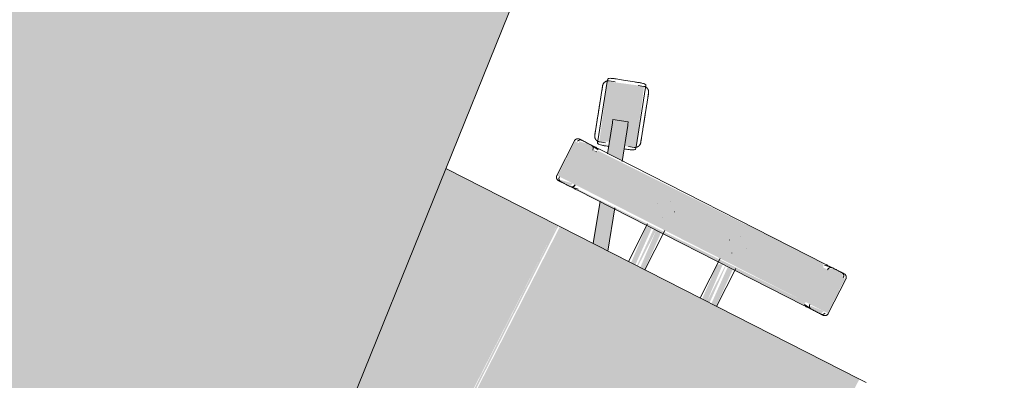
# Model space of a CAD drawing. Header units: millimetres. Extents: x -526411 to -400573, y 47353 to 130199.
# Tile 501 of 543: x -466099 to -465292, y 120803 to 121098. Entities that reach past the tile are written whole.
import ezdxf

# ---------------------------------------------------------------- set-up
doc = ezdxf.new("R2010")
doc.units = ezdxf.units.MM
doc.layers.add('I-FURN', color=30, linetype='Continuous', lineweight=18)

# ---------------------------------------------------------------- blocks, each defined once
blk = doc.blocks.new('80_KA_PT6_projecttafel 6P - Type 1-256283-3e Verdieping - Percelen telling LI')
at = {"layer": 'I-FURN'}
blk.add_hatch(color=122, dxfattribs=at).paths.add_polyline_path([(700, 150), (4400, 150), (4400, 950), (700, 950)], flags=0)
blk.add_line((700, 150), (4400, 150), dxfattribs=at)
blk = doc.blocks.new('82_3B_bureaustoel - directie vierkant - 82_3B_bureaustoel - directie vierkant-V41-3e Verdieping - Percelen telling LI')
at = {"layer": 'I-FURN'}
for points in [[(203.2, 171.84), (-203.2, 171.84), (-203.2, -103.38), (203.2, -103.38), (203.2, 170.87)], [(-239.51, 124.06), (-271.26, 124.06), (-271.26, 104), (-239.51, 104), (-239.51, 120.38)], [(-271.26, 104), (-274.44, 102.38), (-272.85, -104), (-271.26, -104), (-271.26, 50.38)], [(-239.51, 104), (-271.26, 104), (-271.26, -104), (-239.51, -104), (-239.51, 66.56)], [(-236.34, 104), (-239.51, 104), (-237.27, -104), (-236.34, -102.38), (-236.34, 103.79)], [(-203.2, 40.26), (-236.34, 38.62), (-235.66, 34.13), (-203.2, 35.77), (-203.2, 39.91)], [(-203.2, 34.13), (-236.34, 32.34), (-234.45, 31.75), (-203.2, 31.75)], [(-203.2, 31.75), (-236.34, 29.44), (-234.07, 25.62), (-203.2, 27.26), (-203.2, 31)], [(-203.2, -25.62), (-236.34, -27.34), (-236.34, -31.75), (-203.2, -29.58), (-203.2, -25.97)], [(-203.2, -31.75), (-236.34, -31.75), (-236.34, -34.13), (-203.2, -32.7)], [(-203.2, -34.13), (-236.34, -35.86), (-235.36, -40.26), (-203.2, -38.03), (-203.2, -34.88)], [(-303.02, -91.78), (-304.96, -92.89), (-302.99, -91.89)], [(-271.26, -104), (-271.86, -104.31), (-271.26, -107.55)], [(-239.51, -104), (-271.26, -104), (-271.26, -124.06), (-239.51, -124.06), (-239.51, -110.35)], [(203.2, -103.38), (-203.2, -104.71), (-203.2, -106.04), (203.2, -104.71)], [(203.2, -106.04), (-203.2, -106.04), (-203.2, -208.3), (203.2, -172.74)]]:
    blk.add_hatch(color=122, dxfattribs=at).paths.add_polyline_path(points, flags=0)
h = blk.add_hatch(color=122, dxfattribs=at)
h.paths.add_polyline_path([(-236.34, 119.44), (-239.51, 120.38), (-238.62, 108.6), (-236.34, 110.7), (-236.34, 118.31)], flags=0)
h.paths.add_polyline_path([(-271.26, 122.36), (-274.44, 118.76), (-274.44, 110.74), (-271.26, 108.21), (-271.26, 120.38)], flags=0)
h = blk.add_hatch(color=122, dxfattribs=at)
h.paths.add_polyline_path([(-203.2, -59.35), (-236.34, -70.11), (-236.34, -83.47), (-203.2, -72.7), (-203.2, -67.7)], flags=0)
h.paths.add_polyline_path([(-274.44, -82.49), (-302.36, -91.57), (-298.44, -103.65), (-274.44, -95.85), (-274.44, -92.02)], flags=0)
h = blk.add_hatch(color=122, dxfattribs=at)
h.paths.add_polyline_path([(-289.02, -77.22), (-337.03, -94.23), (-326.92, -122.92), (-279.62, -106.14), (-283.82, -98.9), (-298.47, -103.54), (-300.72, -91.03), (-286.08, -86.28), (-286.92, -83.7)], flags=0)
h.paths.add_polyline_path([(-280.5, -97.82), (-281.35, -98.09), (-277.92, -105.27)], flags=0)
h = blk.add_hatch(color=122, dxfattribs=at)
h.paths.add_polyline_path([(-236.34, -110.7), (-239.51, -110.35), (-237.55, -120.55), (-236.34, -118.76), (-236.34, -115.07)], flags=0)
h.paths.add_polyline_path([(-271.26, -107.82), (-274.44, -110.74), (-272.65, -121.08), (-271.26, -120.38), (-271.26, -108.21)], flags=0)
for p, q in [((-203.2, 171.84), (-203.2, 178.18)), ((-203.2, -103.38), (-203.2, 171.84)), ((-239.51, 124.72), (-271.26, 124.72)), ((-274.44, 119.44), (-274.44, 110.74)), ((-236.34, 110.7), (-236.34, 119.44)), ((-274.44, 111.4), (-274.44, 110.74)), ((-274.41, 110.32), (-273.43, 104)), ((-236.37, 110.29), (-237.34, 104)), ((-236.34, 110.7), (-236.34, 111.36)), ((-274.44, 104), (-274.44, -104)), ((-236.34, -104), (-236.34, 104)), ((-256.56, 40.48), (-256.51, 40.48)), ((-203.2, 40.48), (-238.16, 40.48)), ((-262.93, 31.77), (-262.93, 31.75)), ((-256.52, 25.4), (-256.56, 25.4)), ((-247.85, 31.77), (-247.85, 31.81)), ((-239.51, 25.4), (-203.2, 25.4)), ((-262.93, -31.77), (-262.93, -31.81)), ((-256.56, -25.4), (-256.51, -25.4)), ((-247.85, -31.77), (-247.85, -31.75)), ((-203.2, -25.4), (-239.51, -25.4)), ((-256.52, -40.48), (-256.56, -40.48)), ((-237.93, -40.48), (-203.2, -40.48)), ((-237.27, -70.42), (-203.2, -59.35)), ((-336.73, -92.72), (-289.73, -77.45)), ((-289.73, -77.45), (-288.41, -77.02)), ((-287.2, -83.3), (-288.67, -78.77)), ((-203.2, -72.7), (-236.76, -83.61)), ((-302.36, -91.57), (-273.96, -82.34)), ((-338.05, -93.15), (-336.73, -92.72)), ((-336.82, -94.42), (-335.35, -98.95)), ((-305.1, -92.45), (-303.02, -91.78)), ((-305.1, -92.46), (-301.17, -104.53)), ((-303.02, -91.78), (-302.68, -91.67)), ((-302.53, -91.62), (-302.36, -91.57)), ((-273.99, -95.7), (-298.44, -103.65)), ((-336.71, -102.73), (-332.79, -114.81)), ((-336.71, -102.73), (-332.79, -114.81)), ((-299.1, -103.86), (-301.17, -104.53)), ((-298.44, -103.65), (-299.1, -103.86)), ((-279.84, -105.95), (-281.31, -101.42)), ((-274.41, -110.32), (-273.43, -104)), ((-236.37, -110.29), (-237.34, -104)), ((-203.2, -106.04), (-203.2, -103.38)), ((-279.92, -107.64), (-326.92, -122.92)), ((-278.6, -107.21), (-279.92, -107.64)), ((-274.44, -110.74), (-274.44, -119.44)), ((-274.44, -110.74), (-274.44, -111.4)), ((-236.34, -119.44), (-236.34, -110.7)), ((-236.34, -111.36), (-236.34, -110.7)), ((-203.2, -208.3), (-203.2, -106.04)), ((-329.46, -117.06), (-327.99, -121.59)), ((-326.92, -122.92), (-328.24, -123.34)), ((-271.26, -124.72), (-239.51, -124.72))]:
    blk.add_line(p, q, dxfattribs=at)
at = {"layer": 'I-FURN', "flags": 128}
for points in [[(-274.44, 121.54), (-274.44, 121.67), (-274.43, 121.8), (-274.42, 121.92), (-274.4, 122.05), (-274.38, 122.17), (-274.35, 122.3), (-274.32, 122.42), (-274.28, 122.54), (-274.24, 122.66), (-274.19, 122.78), (-274.14, 122.9), (-274.08, 123.01), (-274.02, 123.12), (-273.95, 123.23), (-273.88, 123.34), (-273.81, 123.44), (-273.73, 123.54), (-273.65, 123.64), (-273.57, 123.73), (-273.48, 123.82), (-273.38, 123.91), (-273.29, 123.99), (-273.19, 124.07), (-273.08, 124.14), (-272.98, 124.22), (-272.87, 124.28), (-272.76, 124.34), (-272.65, 124.4), (-272.53, 124.45), (-272.41, 124.5), (-272.3, 124.55), (-272.17, 124.59), (-272.05, 124.62), (-271.93, 124.65), (-271.8, 124.67), (-271.68, 124.69), (-271.55, 124.71), (-271.43, 124.71), (-271.3, 124.72), (-271.26, 124.72)], [(-274.44, 120.11), (-274.44, 120.37), (-274.44, 120.61), (-274.44, 120.83), (-274.44, 121.01), (-274.44, 121.17), (-274.44, 121.3), (-274.44, 121.4), (-274.44, 121.48), (-274.44, 121.52), (-274.44, 121.54)], [(-274.44, 121.54), (-274.44, 121.53), (-274.44, 121.49), (-274.44, 121.42), (-274.44, 121.32), (-274.44, 121.19), (-274.44, 121.04), (-274.44, 120.86), (-274.44, 120.65), (-274.44, 120.42), (-274.44, 120.16), (-274.44, 119.87), (-274.44, 119.56), (-274.44, 119.23), (-274.44, 118.86), (-274.44, 118.48), (-274.44, 118.07), (-274.44, 117.64), (-274.44, 117.19), (-274.44, 116.72), (-274.44, 116.22), (-274.44, 115.71), (-274.44, 115.18), (-274.44, 114.63), (-274.44, 114.06), (-274.44, 113.48), (-274.44, 112.88), (-274.44, 112.27), (-274.44, 111.64), (-274.44, 111.01), (-274.44, 110.36), (-274.44, 109.7), (-274.44, 109.03), (-274.44, 108.36), (-274.44, 107.67), (-274.44, 106.98), (-274.44, 106.29), (-274.44, 105.59), (-274.44, 104.89), (-274.44, 104.19), (-274.44, 104)], [(-239.51, 124.72), (-239.39, 124.72), (-239.26, 124.71), (-239.13, 124.7), (-239.01, 124.68), (-238.88, 124.66), (-238.76, 124.63), (-238.64, 124.6), (-238.52, 124.56), (-238.4, 124.52), (-238.28, 124.47), (-238.16, 124.42), (-238.05, 124.36), (-237.94, 124.3), (-237.83, 124.23), (-237.72, 124.16), (-237.62, 124.09), (-237.52, 124.01), (-237.42, 123.93), (-237.33, 123.85), (-237.24, 123.76), (-237.15, 123.66), (-237.07, 123.57), (-236.99, 123.47), (-236.91, 123.36), (-236.84, 123.26), (-236.78, 123.15), (-236.71, 123.04), (-236.66, 122.93), (-236.6, 122.81), (-236.55, 122.69), (-236.51, 122.58), (-236.47, 122.45), (-236.44, 122.33), (-236.41, 122.21), (-236.39, 122.08), (-236.37, 121.96), (-236.35, 121.83), (-236.34, 121.71), (-236.34, 121.58), (-236.34, 121.54)], [(-236.34, 104), (-236.34, 104.7), (-236.34, 105.4), (-236.34, 106.1), (-236.34, 106.8), (-236.34, 107.49), (-236.34, 108.17), (-236.34, 108.85), (-236.34, 109.52), (-236.34, 110.18), (-236.34, 110.83), (-236.34, 111.47), (-236.34, 112.1), (-236.34, 112.72), (-236.34, 113.32), (-236.34, 113.91), (-236.34, 114.48), (-236.34, 115.03), (-236.34, 115.57), (-236.34, 116.09), (-236.34, 116.59), (-236.34, 117.06), (-236.34, 117.52), (-236.34, 117.96), (-236.34, 118.37), (-236.34, 118.76), (-236.34, 119.13), (-236.34, 119.47), (-236.34, 119.79), (-236.34, 120.08), (-236.34, 120.35), (-236.34, 120.59), (-236.34, 120.81), (-236.34, 121), (-236.34, 121.16), (-236.34, 121.29), (-236.34, 121.39), (-236.34, 121.47), (-236.34, 121.52), (-236.34, 121.54)], [(-236.34, 121.54), (-236.34, 121.53), (-236.34, 121.49), (-236.34, 121.42), (-236.34, 121.32), (-236.34, 121.19), (-236.34, 121.04), (-236.34, 120.86), (-236.34, 120.65), (-236.34, 120.42), (-236.34, 120.16), (-236.34, 120.11)], [(-314.22, -82.06), (-313.43, -81.81), (-312.65, -81.56), (-311.88, -81.3), (-311.1, -81.05), (-310.33, -80.8), (-309.57, -80.55), (-308.81, -80.31), (-308.07, -80.07), (-307.33, -79.83), (-306.6, -79.59), (-305.89, -79.36), (-305.19, -79.13), (-304.5, -78.91), (-303.83, -78.69), (-303.18, -78.48), (-302.54, -78.27), (-301.93, -78.07), (-301.33, -77.88), (-300.75, -77.69), (-300.19, -77.51), (-299.66, -77.34), (-299.15, -77.17), (-298.67, -77.01), (-298.2, -76.86), (-297.77, -76.72), (-297.36, -76.59), (-296.98, -76.46), (-296.62, -76.35), (-296.3, -76.24), (-296, -76.15), (-295.73, -76.06), (-295.49, -75.98), (-295.28, -75.91), (-295.1, -75.85), (-294.95, -75.81), (-294.84, -75.77), (-294.75, -75.74), (-294.7, -75.72), (-294.67, -75.71)], [(-294.67, -75.71), (-294.69, -75.72), (-294.73, -75.73), (-294.81, -75.76), (-294.92, -75.79), (-295.06, -75.84), (-295.23, -75.9), (-295.43, -75.96), (-295.66, -76.04), (-295.92, -76.12), (-296.21, -76.22), (-296.53, -76.32), (-296.88, -76.43), (-297.25, -76.55), (-297.66, -76.68), (-298.08, -76.82), (-298.54, -76.97), (-299.02, -77.13), (-299.52, -77.29), (-300.05, -77.46), (-300.6, -77.64), (-301.17, -77.83), (-301.76, -78.02), (-302.37, -78.22), (-303.01, -78.42), (-303.66, -78.63), (-304.32, -78.85), (-305, -79.07), (-305.7, -79.3), (-306.41, -79.53), (-307.13, -79.76), (-307.87, -80), (-308.61, -80.24), (-309.37, -80.49), (-310.13, -80.74), (-310.89, -80.99), (-311.67, -81.24), (-312.44, -81.49), (-313.22, -81.74), (-314, -82), (-314.22, -82.06)], [(-294.67, -75.71), (-294.49, -75.66), (-294.3, -75.61), (-294.12, -75.57), (-293.93, -75.54), (-293.74, -75.51), (-293.55, -75.49), (-293.36, -75.48), (-293.17, -75.48), (-292.98, -75.49), (-292.79, -75.5), (-292.6, -75.52), (-292.41, -75.55), (-292.23, -75.58), (-292.04, -75.62), (-291.86, -75.67), (-291.67, -75.73), (-291.49, -75.8), (-291.32, -75.87), (-291.14, -75.95), (-290.97, -76.03), (-290.81, -76.12), (-290.65, -76.22), (-290.49, -76.33), (-290.33, -76.44), (-290.18, -76.56), (-290.04, -76.68), (-289.9, -76.81), (-289.76, -76.95), (-289.63, -77.09), (-289.51, -77.23), (-289.39, -77.38), (-289.28, -77.53), (-289.18, -77.69), (-289.08, -77.86), (-288.99, -78.02), (-288.9, -78.19), (-288.82, -78.37), (-288.75, -78.54), (-288.69, -78.72), (-288.67, -78.77)], [(-336.82, -94.42), (-336.87, -94.23), (-336.92, -94.05), (-336.96, -93.86), (-337, -93.68), (-337.02, -93.49), (-337.04, -93.3), (-337.05, -93.11), (-337.05, -92.92), (-337.05, -92.73), (-337.03, -92.54), (-337.01, -92.35), (-336.99, -92.16), (-336.95, -91.97), (-336.91, -91.79), (-336.86, -91.6), (-336.8, -91.42), (-336.74, -91.24), (-336.67, -91.06), (-336.59, -90.89), (-336.5, -90.72), (-336.41, -90.55), (-336.31, -90.39), (-336.2, -90.23), (-336.09, -90.08), (-335.98, -89.93), (-335.85, -89.78), (-335.72, -89.64), (-335.59, -89.51), (-335.45, -89.38), (-335.3, -89.26), (-335.15, -89.14), (-335, -89.03), (-334.84, -88.92), (-334.68, -88.82), (-334.51, -88.73), (-334.34, -88.65), (-334.17, -88.57), (-333.99, -88.5), (-333.81, -88.43), (-333.76, -88.42)], [(-314.22, -82.06), (-315, -82.32), (-315.78, -82.57), (-316.56, -82.82), (-317.33, -83.08), (-318.1, -83.33), (-318.86, -83.57), (-319.62, -83.82), (-320.36, -84.06), (-321.1, -84.3), (-321.83, -84.54), (-322.54, -84.77), (-323.24, -85), (-323.93, -85.22), (-324.6, -85.44), (-325.25, -85.65), (-325.89, -85.86), (-326.51, -86.06), (-327.1, -86.25), (-327.68, -86.44), (-328.24, -86.62), (-328.77, -86.79), (-329.28, -86.96), (-329.77, -87.12), (-330.23, -87.27), (-330.66, -87.41), (-331.07, -87.54), (-331.45, -87.67), (-331.81, -87.78), (-332.14, -87.89), (-332.43, -87.98), (-332.7, -88.07), (-332.94, -88.15), (-333.15, -88.22), (-333.33, -88.27), (-333.48, -88.32), (-333.59, -88.36), (-333.68, -88.39), (-333.74, -88.41), (-333.76, -88.41)], [(-333.76, -88.42), (-333.75, -88.41), (-333.7, -88.4), (-333.62, -88.37), (-333.51, -88.33), (-333.37, -88.29), (-333.2, -88.23), (-333, -88.17), (-332.77, -88.09), (-332.51, -88.01), (-332.22, -87.91), (-331.9, -87.81), (-331.55, -87.7), (-331.18, -87.58), (-330.78, -87.45), (-330.35, -87.31), (-329.89, -87.16), (-329.41, -87), (-328.91, -86.84), (-328.38, -86.67), (-327.83, -86.49), (-327.26, -86.3), (-326.67, -86.11), (-326.06, -85.91), (-325.43, -85.71), (-324.78, -85.5), (-324.11, -85.28), (-323.43, -85.06), (-322.73, -84.83), (-322.02, -84.6), (-321.3, -84.37), (-320.56, -84.13), (-319.82, -83.89), (-319.07, -83.64), (-318.31, -83.39), (-317.54, -83.14), (-316.77, -82.89), (-315.99, -82.64), (-315.21, -82.39), (-314.43, -82.13), (-314.22, -82.06)], [(-274.44, -104), (-274.44, -104.7), (-274.44, -105.4), (-274.44, -106.1), (-274.44, -106.8), (-274.44, -107.49), (-274.44, -108.17), (-274.44, -108.85), (-274.44, -109.52), (-274.44, -110.18), (-274.44, -110.83), (-274.44, -111.47), (-274.44, -112.1), (-274.44, -112.72), (-274.44, -113.32), (-274.44, -113.91), (-274.44, -114.48), (-274.44, -115.03), (-274.44, -115.57), (-274.44, -116.09), (-274.44, -116.59), (-274.44, -117.06), (-274.44, -117.52), (-274.44, -117.96), (-274.44, -118.37), (-274.44, -118.76), (-274.44, -119.13), (-274.44, -119.47), (-274.44, -119.79), (-274.44, -120.08), (-274.44, -120.35), (-274.44, -120.59), (-274.44, -120.81), (-274.44, -121), (-274.44, -121.16), (-274.44, -121.29), (-274.44, -121.39), (-274.44, -121.47), (-274.44, -121.52), (-274.44, -121.54)], [(-236.34, -121.54), (-236.34, -121.53), (-236.34, -121.49), (-236.34, -121.42), (-236.34, -121.32), (-236.34, -121.19), (-236.34, -121.04), (-236.34, -120.86), (-236.34, -120.65), (-236.34, -120.42), (-236.34, -120.16), (-236.34, -119.87), (-236.34, -119.56), (-236.34, -119.23), (-236.34, -118.86), (-236.34, -118.48), (-236.34, -118.07), (-236.34, -117.64), (-236.34, -117.19), (-236.34, -116.72), (-236.34, -116.22), (-236.34, -115.71), (-236.34, -115.18), (-236.34, -114.63), (-236.34, -114.06), (-236.34, -113.48), (-236.34, -112.88), (-236.34, -112.27), (-236.34, -111.64), (-236.34, -111.01), (-236.34, -110.36), (-236.34, -109.7), (-236.34, -109.03), (-236.34, -108.36), (-236.34, -107.67), (-236.34, -106.98), (-236.34, -106.29), (-236.34, -105.59), (-236.34, -104.89), (-236.34, -104.19), (-236.34, -104)], [(-302.44, -118.3), (-301.66, -118.05), (-300.88, -117.79), (-300.1, -117.54), (-299.33, -117.29), (-298.56, -117.04), (-297.8, -116.79), (-297.04, -116.54), (-296.29, -116.3), (-295.56, -116.06), (-294.83, -115.83), (-294.12, -115.59), (-293.42, -115.37), (-292.73, -115.14), (-292.06, -114.93), (-291.41, -114.71), (-290.77, -114.51), (-290.15, -114.31), (-289.55, -114.11), (-288.98, -113.92), (-288.42, -113.74), (-287.89, -113.57), (-287.38, -113.41), (-286.89, -113.25), (-286.43, -113.1), (-286, -112.96), (-285.59, -112.82), (-285.2, -112.7), (-284.85, -112.58), (-284.52, -112.48), (-284.22, -112.38), (-283.96, -112.29), (-283.72, -112.22), (-283.51, -112.15), (-283.33, -112.09), (-283.18, -112.04), (-283.06, -112), (-282.98, -111.98), (-282.92, -111.96), (-282.9, -111.95)], [(-282.9, -111.95), (-282.91, -111.95), (-282.96, -111.97), (-283.04, -111.99), (-283.15, -112.03), (-283.29, -112.08), (-283.46, -112.13), (-283.66, -112.2), (-283.89, -112.27), (-284.15, -112.36), (-284.44, -112.45), (-284.76, -112.55), (-285.11, -112.67), (-285.48, -112.79), (-285.88, -112.92), (-286.31, -113.06), (-286.76, -113.21), (-287.24, -113.36), (-287.75, -113.53), (-288.27, -113.7), (-288.82, -113.88), (-289.4, -114.06), (-289.99, -114.25), (-290.6, -114.45), (-291.23, -114.66), (-291.88, -114.87), (-292.55, -115.08), (-293.23, -115.31), (-293.93, -115.53), (-294.64, -115.76), (-295.36, -116), (-296.09, -116.24), (-296.84, -116.48), (-297.59, -116.72), (-298.35, -116.97), (-299.12, -117.22), (-299.89, -117.47), (-300.67, -117.72), (-301.45, -117.98), (-302.23, -118.23), (-302.44, -118.3)], [(-279.84, -105.95), (-279.78, -106.13), (-279.74, -106.31), (-279.7, -106.5), (-279.66, -106.69), (-279.64, -106.88), (-279.62, -107.07), (-279.61, -107.26), (-279.61, -107.45), (-279.61, -107.64), (-279.62, -107.83), (-279.64, -108.02), (-279.67, -108.21), (-279.71, -108.39), (-279.75, -108.58), (-279.8, -108.76), (-279.86, -108.94), (-279.92, -109.12), (-279.99, -109.3), (-280.07, -109.47), (-280.16, -109.64), (-280.25, -109.81), (-280.35, -109.97), (-280.45, -110.13), (-280.56, -110.29), (-280.68, -110.44), (-280.81, -110.58), (-280.94, -110.72), (-281.07, -110.86), (-281.21, -110.98), (-281.36, -111.11), (-281.51, -111.23), (-281.66, -111.34), (-281.82, -111.44), (-281.98, -111.54), (-282.15, -111.63), (-282.32, -111.72), (-282.49, -111.8), (-282.67, -111.87), (-282.85, -111.93), (-282.9, -111.95)], [(-302.44, -118.3), (-303.22, -118.55), (-304, -118.81), (-304.78, -119.06), (-305.56, -119.31), (-306.33, -119.56), (-307.09, -119.81), (-307.84, -120.05), (-308.59, -120.3), (-309.33, -120.54), (-310.05, -120.77), (-310.77, -121), (-311.47, -121.23), (-312.15, -121.46), (-312.82, -121.67), (-313.48, -121.89), (-314.11, -122.09), (-314.73, -122.29), (-315.33, -122.49), (-315.91, -122.68), (-316.46, -122.86), (-317, -123.03), (-317.51, -123.19), (-317.99, -123.35), (-318.45, -123.5), (-318.89, -123.64), (-319.3, -123.78), (-319.68, -123.9), (-320.04, -124.02), (-320.36, -124.12), (-320.66, -124.22), (-320.93, -124.31), (-321.17, -124.38), (-321.38, -124.45), (-321.56, -124.51), (-321.7, -124.56), (-321.82, -124.6), (-321.91, -124.62), (-321.96, -124.64), (-321.99, -124.65)], [(-321.99, -124.65), (-321.97, -124.65), (-321.93, -124.63), (-321.85, -124.6), (-321.74, -124.57), (-321.6, -124.52), (-321.43, -124.47), (-321.23, -124.4), (-321, -124.33), (-320.74, -124.24), (-320.45, -124.15), (-320.13, -124.05), (-319.78, -123.93), (-319.4, -123.81), (-319, -123.68), (-318.57, -123.54), (-318.12, -123.39), (-317.64, -123.24), (-317.14, -123.07), (-316.61, -122.9), (-316.06, -122.72), (-315.49, -122.54), (-314.9, -122.35), (-314.28, -122.15), (-313.65, -121.94), (-313, -121.73), (-312.34, -121.51), (-311.65, -121.29), (-310.96, -121.07), (-310.25, -120.84), (-309.52, -120.6), (-308.79, -120.36), (-308.05, -120.12), (-307.29, -119.88), (-306.53, -119.63), (-305.76, -119.38), (-304.99, -119.13), (-304.21, -118.88), (-303.43, -118.62), (-302.65, -118.37), (-302.44, -118.3)], [(-274.44, -121.54), (-274.44, -121.53), (-274.44, -121.49), (-274.44, -121.42), (-274.44, -121.32), (-274.44, -121.19), (-274.44, -121.04), (-274.44, -120.86), (-274.44, -120.65), (-274.44, -120.42), (-274.44, -120.16), (-274.44, -120.11)], [(-236.34, -120.11), (-236.34, -120.37), (-236.34, -120.61), (-236.34, -120.83), (-236.34, -121.01), (-236.34, -121.17), (-236.34, -121.3), (-236.34, -121.4), (-236.34, -121.48), (-236.34, -121.52), (-236.34, -121.54)], [(-321.99, -124.65), (-322.17, -124.71), (-322.35, -124.75), (-322.54, -124.79), (-322.73, -124.83), (-322.92, -124.85), (-323.11, -124.87), (-323.3, -124.88), (-323.49, -124.88), (-323.68, -124.88), (-323.87, -124.87), (-324.06, -124.85), (-324.25, -124.82), (-324.43, -124.78), (-324.62, -124.74), (-324.8, -124.69), (-324.98, -124.63), (-325.16, -124.57), (-325.34, -124.5), (-325.51, -124.42), (-325.68, -124.33), (-325.85, -124.24), (-326.01, -124.14), (-326.17, -124.04), (-326.33, -123.92), (-326.48, -123.81), (-326.62, -123.68), (-326.76, -123.55), (-326.9, -123.42), (-327.02, -123.28), (-327.15, -123.13), (-327.27, -122.98), (-327.38, -122.83), (-327.48, -122.67), (-327.58, -122.51), (-327.67, -122.34), (-327.76, -122.17), (-327.84, -122), (-327.91, -121.82), (-327.97, -121.64), (-327.99, -121.59)], [(-271.26, -124.72), (-271.39, -124.72), (-271.52, -124.71), (-271.64, -124.7), (-271.77, -124.68), (-271.89, -124.66), (-272.02, -124.63), (-272.14, -124.6), (-272.26, -124.56), (-272.38, -124.52), (-272.5, -124.47), (-272.62, -124.42), (-272.73, -124.36), (-272.84, -124.3), (-272.95, -124.23), (-273.06, -124.16), (-273.16, -124.09), (-273.26, -124.01), (-273.36, -123.93), (-273.45, -123.85), (-273.54, -123.76), (-273.63, -123.66), (-273.71, -123.57), (-273.79, -123.47), (-273.86, -123.36), (-273.94, -123.26), (-274, -123.15), (-274.06, -123.04), (-274.12, -122.93), (-274.17, -122.81), (-274.22, -122.69), (-274.27, -122.58), (-274.31, -122.45), (-274.34, -122.33), (-274.37, -122.21), (-274.39, -122.08), (-274.41, -121.96), (-274.43, -121.83), (-274.43, -121.71), (-274.44, -121.58), (-274.44, -121.54)], [(-236.34, -121.54), (-236.34, -121.67), (-236.35, -121.8), (-236.36, -121.92), (-236.38, -122.05), (-236.4, -122.17), (-236.43, -122.3), (-236.46, -122.42), (-236.5, -122.54), (-236.54, -122.66), (-236.59, -122.78), (-236.64, -122.9), (-236.7, -123.01), (-236.76, -123.12), (-236.82, -123.23), (-236.89, -123.34), (-236.97, -123.44), (-237.05, -123.54), (-237.13, -123.64), (-237.21, -123.73), (-237.3, -123.82), (-237.39, -123.91), (-237.49, -123.99), (-237.59, -124.07), (-237.69, -124.14), (-237.8, -124.22), (-237.91, -124.28), (-238.02, -124.34), (-238.13, -124.4), (-238.25, -124.45), (-238.36, -124.5), (-238.48, -124.55), (-238.6, -124.59), (-238.73, -124.62), (-238.85, -124.65), (-238.97, -124.67), (-239.1, -124.69), (-239.23, -124.71), (-239.35, -124.71), (-239.48, -124.72), (-239.51, -124.72)]]:
    blk.add_lwpolyline(points, dxfattribs=at)
at = {"layer": 'I-FURN'}
for centre, major_axis, ratio, start_param, end_param in [((-271.26, 119.44), (3.17, 0), 0.918218, 1.570796, 3.141593), ((-271.26, 119.44), (-3.17, 0), 0.918252, 4.974188, 6.283185), ((-239.51, 119.44), (3.17, 0), 0.918252, 0, 1.308997), ((-239.51, 119.44), (3.17, 0), 0.918218, 0, 0.785398), ((-271.22, 110.74), (-3.22, 0), 0.918218, 0, 1.570796), ((-271.22, 110.74), (3.22, 0), 0.918252, 3.141593, 4.45059), ((-239.51, 110.7), (3.17, 0), 0.918218, 4.712389, 6.283185), ((-239.51, 110.7), (-3.17, 0), 0.918252, 1.832596, 3.141593), ((-271.22, -110.74), (3.22, 0), 0.918218, 1.58549, 3.141593), ((-271.22, -110.74), (-3.22, 0), 0.918252, 4.712389, 6.283185), ((-239.51, -110.7), (3.17, 0), 0.918218, 0, 1.570796), ((-239.51, -110.7), (3.17, 0), 0.918252, 0, 1.308997), ((-271.26, -119.44), (3.17, 0), 0.918218, 3.141593, 3.926991), ((-271.26, -119.44), (3.18, 0), 0.918252, 3.141593, 4.45059), ((-239.51, -119.44), (3.17, 0), 0.918218, 4.712389, 6.283185), ((-239.51, -119.44), (3.17, 0), 0.918252, 4.974188, 6.283185)]:
    blk.add_ellipse(centre, major_axis=major_axis, ratio=ratio, start_param=start_param, end_param=end_param, dxfattribs=at)
for points, knots in [([(-283.87, -85.56), (-284.32, -84.16), (-284.97, -82.13), (-285.8, -79.82), (-286.52, -78.19), (-287.37, -77.03), (-288.05, -76.9), (-288.41, -77.02)], [0, 0, 0, 0, 0.285714, 0.428571, 0.571429, 0.785714, 1, 1, 1, 1]), ([(-338.05, -93.15), (-338.53, -93.3), (-338.93, -93.9), (-338.84, -95.46), (-338.47, -97.2), (-337.71, -99.65), (-337.05, -101.68), (-336.71, -102.73)], [0, 0, 0, 0, 0.285714, 0.428571, 0.571429, 0.785714, 1, 1, 1, 1]), ([(-278.6, -107.21), (-278.31, -107.1), (-278, -106.83), (-277.81, -106.23), (-277.75, -105.5), (-277.94, -104.18), (-278.38, -102.56), (-278.79, -101.19), (-279.26, -99.72), (-279.66, -98.5), (-279.94, -97.64)], [0, 0, 0, 0, 0.166667, 0.25, 0.333333, 0.5, 0.666667, 0.75, 0.833333, 1, 1, 1, 1]), ([(-332.79, -114.81), (-332.51, -115.67), (-332.11, -116.89), (-331.62, -118.36), (-331.16, -119.71), (-330.56, -121.28), (-329.94, -122.45), (-329.46, -123.02), (-328.96, -123.39), (-328.55, -123.43), (-328.24, -123.34)], [0, 0, 0, 0, 0.166667, 0.25, 0.333333, 0.5, 0.666667, 0.75, 0.833333, 1, 1, 1, 1])]:
    blk.add_open_spline(points, degree=3, knots=knots, dxfattribs=at)

msp = doc.modelspace()

# ---------------------------------------------------------------- block references
at = {"layer": 'I-FURN'}
for name, p, rotation in [('80_KA_PT6_projecttafel 6P - Type 1-256283-3e Verdieping - Percelen telling LI', (-466163.46, 119551.89), 67.99999999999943), ('82_3B_bureaustoel - directie vierkant - 82_3B_bureaustoel - directie vierkant-V41-3e Verdieping - Percelen telling LI', (-465656.36, 120700.78), 242.9999999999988)]:
    msp.add_blockref(name, p, dxfattribs=dict(at, rotation=rotation))

doc.saveas('drawing.dxf')
